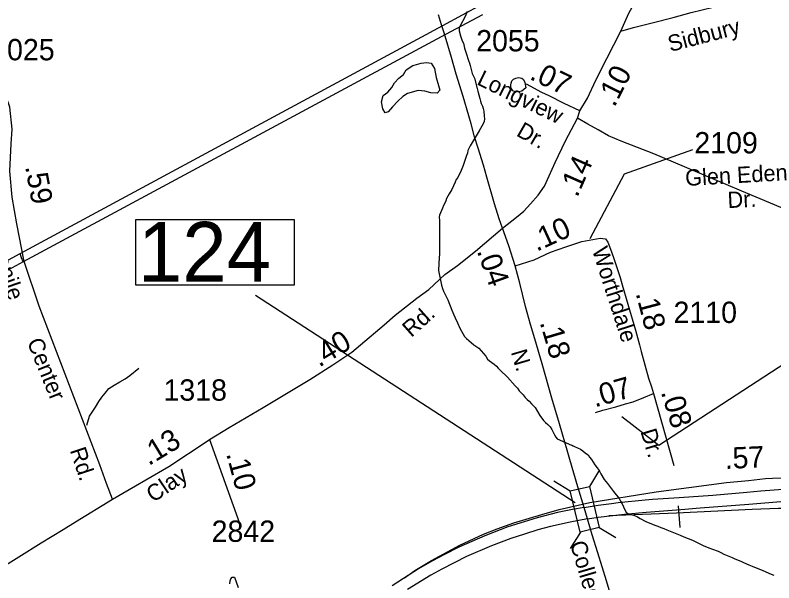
# Model space of a CAD drawing. Extents: x 2290055 to 2389491, y 66597 to 237875.
# Drawn here: x 2334306 to 2338749, y 208250 to 211575 of the extents above; entities that cross this region are included whole.
import ezdxf

# ---------------------------------------------------------------- set-up
doc = ezdxf.new("R2010")
doc.units = 0
for name, color, linetype in [('Exist Hydrographic Creek Single Shore', 7, 'Continuous'), ('Exist Hydrographic Pond Under 1500 Sq Ft', 7, 'Continuous'), ('Exist Road Non-System Type 51', 7, 'Continuous'), ('Exist Road Primary Interstate Divided Center Attributed', 7, 'Continuous'), ('Exist Road Primary Interstate Mileage Hundredths English Label', 7, 'Continuous'), ('Exist Road Primary Interstate Ramp 1 Lane Attributed', 7, 'Continuous'), ('Exist Road Primary Interstate Structure Ovrhead Sign CELL', 7, 'Continuous'), ('Exist Road Primary US Attributed', 7, 'Continuous'), ('Exist Road Primary US Label', 7, 'Continuous'), ('Exist Road Primary US Mileage Hundredths English Label', 7, 'Continuous'), ('Exist Road Primary US Structure Standard Bridge CELL', 7, 'Continuous'), ('Exist Road Primary US Structure Standard Bridge Number Label', 7, 'Continuous'), ('Exist Road Secondary Mileage Hundredths English Label', 7, 'Continuous'), ('Exist Road Secondary Type 51 Attributed', 7, 'Continuous'), ('Exist Road Secondary Type 51 Label', 7, 'Continuous'), ('Exist Road Secondary Type 51 Number Label', 7, 'Continuous'), ('Exist Utilities Electrical Transmission Line', 7, 'Continuous')]:
    doc.layers.add(name, color=color, linetype=linetype)

msp = doc.modelspace()

# ---------------------------------------------------------------- linework, layer by layer
at = {"layer": 'Exist Hydrographic Creek Single Shore'}
for points in [[(2336953.5, 211596.7), (2336941.2, 211567.6), (2336912.5, 211513.7), (2336906.7, 211499.7), (2336906.7, 211483.8), (2336914.5, 211453.9), (2336924.5, 211424.6), (2336931.7, 211410.9), (2336938.5, 211381.5), (2336948, 211352.6), (2336960.7, 211308.9), (2336966.5, 211294.6), (2336970.5, 211279.8), (2336975.5, 211265.2), (2336978.7, 211249.2), (2336983.2, 211233.9), (2336995.2, 211206.1), (2337012.2, 211145.7), (2337015.5, 211130.1), (2337027.7, 211086.5), (2337031, 211071.8), (2337036, 211057.4), (2337042.5, 211043.1), (2337047.7, 211028.8), (2337050.7, 211013.4), (2337052, 210983), (2337054.2, 210967.7), (2337053.7, 210952.7), (2337047, 210938.7), (2337038.7, 210925.8), (2337024, 210898.4), (2337021.5, 210892.1)], [(2337024, 210898.4), (2336970, 210810.8), (2336957.5, 210782.9), (2336954.2, 210767.8), (2336950, 210753.1), (2336939.5, 210724.8), (2336930.2, 210694.7), (2336917.7, 210666), (2336898, 210624.8), (2336889.5, 210611.9), (2336882.2, 210597.8), (2336863.2, 210554.5), (2336847.5, 210528.2), (2336839, 210515.8), (2336832.5, 210501.9), (2336827.7, 210487.5), (2336821.5, 210473.7), (2336813.7, 210460.4), (2336809.5, 210445.4), (2336796.2, 210417.9), (2336791.7, 210403.5), (2336790, 210392.2), (2336790.7, 210372.5), (2336791.5, 210234), (2336790.5, 210174.9), (2336789.7, 210153.8), (2336786.5, 210120.3), (2336785, 210078.9)], [(2336785, 210078.9), (2336803, 209993.3), (2336808, 209974.7), (2336814, 209957.7), (2336840.5, 209906.7), (2336863, 209847.5), (2336876, 209819.5), (2336882.5, 209802.9), (2336897.2, 209772.1), (2336909.5, 209741), (2336938.2, 209692.2), (2336949, 209681.4), (2336962.5, 209669.8), (2336992.2, 209645), (2337020.7, 209623.7), (2337035.5, 209609.5), (2337061.7, 209576.7), (2337072.5, 209559.9), (2337083.7, 209549.4), (2337111, 209530.3), (2337124.7, 209518.5), (2337134.5, 209506.7), (2337146.7, 209496), (2337190, 209453.8), (2337234, 209404), (2337247.7, 209390.9), (2337258.2, 209375.4), (2337281.2, 209350.9), (2337293.5, 209336.3), (2337305, 209324.2), (2337316.7, 209314), (2337329.5, 209298.4), (2337351.2, 209277.5), (2337379.2, 209230.8), (2337401, 209201), (2337411.2, 209188.9), (2337426.5, 209176.7), (2337438.7, 209164.2), (2337449.2, 209148.6), (2337464.2, 209116.7), (2337473, 209103.7), (2337481, 209094.2), (2337581.5, 209047.9)], [(2337565.7, 209056.9), (2337581.5, 209047.9), (2337600, 209040.5), (2337617, 209032.3), (2337631, 209022.7), (2337646.5, 209009.9), (2337661.2, 208999.9), (2337670.7, 208986.6), (2337682.2, 208972.5), (2337700.5, 208940.2), (2337715, 208924.3), (2337727.2, 208907.6), (2337736.7, 208887.4), (2337755.7, 208855.4), (2337764.5, 208842.5), (2337775, 208831.8), (2337787, 208816.7), (2337809.7, 208784.8), (2337843, 208744.2), (2337852, 208727.7), (2337861.7, 208712.7), (2337876.5, 208677), (2337885, 208664.2), (2337894.5, 208656.2), (2337933.5, 208644.3), (2337950.5, 208635.8), (2337967, 208625.7), (2338000.5, 208609.4), (2338053, 208587.6), (2338070.5, 208581.5), (2338088.5, 208573.7), (2338105.2, 208568.3), (2338123.7, 208559.9), (2338201.2, 208529.4), (2338222.2, 208518.9), (2338272.5, 208499.1), (2338336.5, 208468.4), (2338368.7, 208455), (2338390.5, 208447.7), (2338423.7, 208434.8), (2338439, 208427.9), (2338456, 208418), (2338505.7, 208398.8), (2338521.5, 208391.1), (2338556, 208376.2), (2338571.5, 208368.4), (2338603.5, 208356.1), (2338622.5, 208346.9), (2338685.7, 208322.3), (2338733.5, 208300.3), (2338750.2, 208293.8)]]:
    msp.add_lwpolyline(points, dxfattribs=at)
at = {"layer": 'Exist Hydrographic Pond Under 1500 Sq Ft'}
for points in [[(2336472.2, 211003.4), (2336458.5, 211027.6), (2336452.2, 211067), (2336461.5, 211103.9), (2336488.5, 211124.3), (2336512.2, 211152.4), (2336528.5, 211179.6), (2336553.5, 211206), (2336580.2, 211228.4), (2336595.2, 211255.8), (2336635.5, 211280.2), (2336643.5, 211282.9), (2336683.5, 211294.8), (2336714.7, 211298.3), (2336742.7, 211294.4), (2336761.5, 211263.5), (2336771.5, 211210.6), (2336786, 211164.2), (2336793.2, 211136.6), (2336777.5, 211118.8), (2336739.7, 211120), (2336704.5, 211130.8), (2336665.5, 211133.9), (2336604, 211116.2), (2336576.5, 211099.1), (2336546.2, 211070.8), (2336515, 211038), (2336490.2, 211008.6), (2336472.2, 211003.4)], [(2335563.9, 208244.7), (2335565.9, 208261.9), (2335569.4, 208274.1), (2335576.2, 208282.6), (2335590.4, 208282), (2335611.4, 208222.4)]]:
    msp.add_lwpolyline(points, dxfattribs=at)
at = {"layer": 'Exist Road Non-System Type 51'}
for points in [[(2337296.1, 211149.1), (2337272.9, 211130.2), (2337255, 211125.5), (2337230.9, 211128.5), (2337220.8, 211132.1), (2337214.4, 211141.9), (2337209.9, 211153.7), (2337209.4, 211167.7), (2337211, 211177.8), (2337214.5, 211189.9), (2337224.1, 211200.3), (2337237.8, 211206.8), (2337253.7, 211209.5), (2337273.9, 211206.3), (2337282.2, 211198.6), (2337290.9, 211180.9), (2337296.1, 211149.1)], [(2339143.5, 210301.6), (2339063.1, 210334.9), (2338906.4, 210402.7), (2338790.5, 210448.2), (2338670.4, 210499.4), (2338562.6, 210545.1), (2338471, 210583.5), (2338045.7, 210762.7), (2337854.7, 210837.2), (2337781.5, 210868.3), (2337720, 210903.9), (2337660.7, 210937.5), (2337599.3, 210971.5)], [(2334353.1, 210130.8), (2334343.3, 210153.6), (2334334, 210179)], [(2334724.9, 209173.9), (2334741.3, 209225.3), (2334775.2, 209278.6), (2334796, 209311.5), (2334812.9, 209338.1), (2334832, 209360.9), (2334854.9, 209387.8), (2334886.2, 209407.1), (2334919.4, 209426.4), (2334950.7, 209445.6), (2334978, 209464.7), (2335030.3, 209506.8)]]:
    msp.add_lwpolyline(points, dxfattribs=at)
at = {"layer": 'Exist Road Primary Interstate Divided Center Attributed'}
for points in [[(2337638.6, 208690.1), (2337720.8, 208704.3), (2337799.5, 208714.2), (2337838.2, 208720.5), (2337996.4, 208735.9), (2338038.5, 208738.9), (2338194.9, 208749.7), (2338392.6, 208764.2), (2338591.1, 208780.4), (2338674.2, 208788.2), (2338907.6, 208805.7), (2338992.5, 208812.3), (2339230.6, 208831), (2339270.3, 208834.6), (2339589.1, 208859.3), (2340140.5, 208903.1), (2340442.3, 208926.1), (2340655.5, 208945.9)], [(2337658.8, 208624.3), (2337720.2, 208635.1), (2337874.1, 208652.5), (2338001.6, 208663.7), (2338204.4, 208679.1), (2338317.3, 208688.9), (2338603.5, 208711.4), (2338907.4, 208735.9), (2339113.1, 208751.3), (2339313.5, 208767.4), (2339432.5, 208775.8), (2339671.1, 208796.1), (2340028.7, 208824.2), (2340150.8, 208834), (2340250.3, 208843.1), (2340661.6, 208871.3)], [(2337638.6, 208690.1), (2337571.1, 208680.2), (2337483.2, 208661.6), (2337363.4, 208630.3), (2337261.3, 208599.6), (2337191.9, 208577.2), (2337055.9, 208524.9), (2336904.4, 208458.2), (2336817.1, 208413.6), (2336750.5, 208379.5), (2336668, 208331.3), (2336580.1, 208275.9), (2336513.4, 208232)], [(2337658.8, 208624.3), (2337556.2, 208605.2), (2337440.6, 208580), (2337366.3, 208559.6), (2337289, 208534), (2337209.8, 208509.4), (2337096.3, 208466.7), (2336949.8, 208403.6), (2336804.4, 208330.2), (2336740.6, 208294.4), (2336604.1, 208210.5)]]:
    msp.add_lwpolyline(points, dxfattribs=at)
at = {"layer": 'Exist Road Primary Interstate Ramp 1 Lane Attributed'}
for points in [[(2336586, 208279.6), (2336646.8, 208322.1), (2336743.4, 208381.4), (2336910.7, 208469.9), (2337049.5, 208534.9), (2337129.2, 208566.8), (2337226.5, 208601.1), (2337390.5, 208650.2), (2337492.9, 208680.3), (2337670.8, 208720.3), (2338059.5, 208783.1), (2338251.2, 208807.9), (2338472.5, 208837.7), (2338601, 208849.6), (2338701.3, 208860), (2338742.1, 208862.1), (2338792, 208864.6)], [(2339526, 208562), (2339509.1, 208570), (2339416.9, 208603), (2339337, 208626.5), (2339254.9, 208648), (2339201, 208658.2), (2339120.3, 208670.6), (2339065.4, 208677.1), (2339001.1, 208681.8), (2338897, 208686), (2338776.1, 208684.7), (2338623.1, 208678.7), (2338180.3, 208658.6), (2337782.4, 208642.1)]]:
    msp.add_lwpolyline(points, dxfattribs=at)
at = {"layer": 'Exist Road Primary Interstate Structure Ovrhead Sign CELL'}
msp.add_line((2338189.8, 208700.5), (2338198.8, 208574.4), dxfattribs=at)
at = {"layer": 'Exist Road Primary US Attributed'}
for points in [[(2337159.9, 210326.6), (2337141.3, 210383), (2337113.9, 210469.4), (2337068.9, 210627.1), (2337047.9, 210697), (2337017.5, 210795.6), (2336997, 210862.7), (2336976.4, 210937.8), (2336962.7, 210985), (2336928.9, 211098.3), (2336889.4, 211228.8), (2336861.1, 211327.6), (2336823.9, 211452.2), (2336817, 211477.5), (2336802, 211519.5), (2336785.7, 211577.9)], [(2337233.8, 210106.6), (2337196.8, 210224.3), (2337159.9, 210326.6)], [(2337493.9, 209180.8), (2337449.4, 209331.6), (2337391.6, 209532.9), (2337348.8, 209679), (2337324.7, 209762.2), (2337294.8, 209868.7), (2337261.3, 210006), (2337233.8, 210106.6)], [(2337638.6, 208690.1), (2337602.2, 208811.8), (2337555.2, 208972.5), (2337543.7, 209013.7), (2337493.9, 209180.8)], [(2337658.8, 208624.3), (2337638.6, 208690.1)], [(2338192.3, 206849.2), (2338181.2, 206881.7), (2338150.3, 206979.1), (2338126.7, 207058.3), (2338110, 207128.2), (2338060.3, 207278), (2338020.9, 207419.6), (2337936.1, 207699.9), (2337923.6, 207740.3), (2337901.8, 207814.1), (2337857.2, 207964.9), (2337832.8, 208044), (2337813.5, 208110.1), (2337768.6, 208260.5), (2337718.9, 208425), (2337685.4, 208531.4), (2337658.8, 208624.3)]]:
    msp.add_lwpolyline(points, dxfattribs=at)
at = {"layer": 'Exist Road Primary US Structure Standard Bridge CELL'}
for p, q in [((2337728, 208911.5), (2337669, 208815)), ((2337459.9, 208846.9), (2337556.4, 208787.8)), ((2337726.5, 208573.8), (2337823.1, 208514.8)), ((2337616.5, 208547.3), (2337557.4, 208450.8))]:
    msp.add_line(p, q, dxfattribs=at)
msp.add_lwpolyline([(2337669, 208815), (2337727, 208574), (2337614.5, 208546.9), (2337556.4, 208787.8)], close=True, dxfattribs=at)
at = {"layer": 'Exist Road Primary US Structure Standard Bridge Number Label'}
msp.add_line((2337585.4, 208718.1), (2335713.4, 209934), dxfattribs=at)
msp.add_lwpolyline([(2335011.4, 210378.3), (2335940.4, 210378.3), (2335940.4, 209994.2), (2335011.4, 209994.2)], close=True, dxfattribs=at)
at = {"layer": 'Exist Road Secondary Type 51 Attributed'}
msp.add_line((2338045.5, 209359.6), (2338163.8, 208936.8), dxfattribs=at)
for points in [[(2337852.4, 211481.9), (2337900.6, 211586.8), (2337929.6, 211640.5), (2337945.2, 211669.4), (2337985.7, 211752.3), (2338032.2, 211840.9), (2338080.6, 211937.9), (2338130.8, 212044.7), (2338182.7, 212157.6), (2338207, 212203.6), (2338237.1, 212260.6), (2338254.4, 212297.7), (2338279.5, 212351.3), (2338345.5, 212493.5)], [(2337852.4, 211481.9), (2337926.6, 211502.9), (2337974.3, 211514.4), (2338045.6, 211533.2), (2338160.8, 211562.1), (2338266.1, 211590.7), (2338395, 211622.5), (2338494.2, 211651.4), (2338631.8, 211683), (2338740.1, 211711.7), (2338775, 211720.9), (2338833.1, 211736.7), (2338905.6, 211755.3), (2339003.8, 211780.5), (2339124.2, 211812.7), (2339225.2, 211838.7), (2339332.1, 211868.3), (2339514.3, 211910), (2339635.6, 211941.9), (2339822.3, 211994.6), (2340072.5, 212057.5), (2340168.1, 212085.9)], [(2334875.1, 208740.6), (2334841, 208831.1), (2334800.6, 208941.5), (2334445.2, 209870.7), (2334359.2, 210131.4), (2334315.9, 210352), (2334288.4, 210509.8), (2334274.7, 210660.7), (2334281.6, 210821.9), (2334288.4, 210907.7), (2334274.1, 211037), (2334254.2, 211092.9), (2334241.8, 211124.1), (2334216, 211154.2), (2334119.1, 211244.6), (2334072, 211286.2), (2334034.8, 211336.4), (2333966.2, 211456.5), (2333885.3, 211523.9), (2333812, 211573.1)], [(2337614, 211015.1), (2337657.3, 211088.4), (2337707.3, 211195.4), (2337771.2, 211322.4), (2337852.4, 211481.9)], [(2337614, 211015.1), (2337521.8, 211057.7), (2337433.6, 211103.1), (2337390.8, 211123.2), (2337300.1, 211171.1)], [(2337159.9, 210326.6), (2337243.1, 210391.4), (2337284.5, 210428.1), (2337323.8, 210470.8), (2337369, 210521.4), (2337406, 210574.1), (2337433, 210634.6), (2337467.7, 210713.2), (2337529.5, 210838.3), (2337599.3, 210971.5), (2337614, 211015.1)], [(2335444.7, 209089.3), (2335559.1, 209159.9), (2335759, 209277.3), (2336031.2, 209440.5), (2336165.5, 209527.1), (2336277.1, 209601.2), (2336328.6, 209643.9), (2336467.9, 209761.9), (2336531.8, 209817.1), (2336658.6, 209917.5), (2336728.5, 209968.5), (2336822.9, 210055.6), (2336896.2, 210109.4), (2337002.7, 210193.2), (2337159.9, 210326.6)], [(2337233.8, 210106.6), (2337346, 210142.8), (2337440.7, 210186.2), (2337531.4, 210219), (2337624.6, 210249.2), (2337732.9, 210269.4), (2337763.2, 210264.3)], [(2337763.2, 210264.3), (2337776.3, 210244.9), (2337798.9, 210189.5), (2337814.7, 210144.2), (2337849.3, 210038.2), (2337861.7, 209994.9), (2337894.2, 209882.2), (2337940, 209730.7), (2337962.7, 209644.9), (2337972.3, 209604.9), (2338015.1, 209448.3), (2338032.7, 209397.9), (2338045.5, 209359.6)], [(2337705.4, 209247.9), (2337747.2, 209260.4), (2337824.4, 209281.5), (2337879.7, 209297.7), (2337925.3, 209309.5), (2337987.4, 209334.9), (2338045.5, 209359.6)], [(2334875.1, 208740.6), (2335205.7, 208930.8), (2335429.3, 209079.8), (2335444.7, 209089.3)], [(2335444.7, 209089.3), (2335619.4, 208599.2)], [(2332871.9, 207008.3), (2332930.1, 207113.2), (2333000.1, 207224.4), (2333049.1, 207287.4), (2333110.1, 207348.4), (2333266.3, 207529), (2333366.3, 207636.7), (2333469.6, 207746.7), (2333503.5, 207783.1), (2333518.6, 207801.9), (2333578.7, 207864.1), (2333661.9, 207951.5), (2333730, 208014.6), (2333781, 208056.6), (2334041.6, 208225.6), (2334195.1, 208319.3), (2334457.4, 208483.3), (2334586.7, 208561.3), (2334659.9, 208606.7), (2334875.1, 208740.6)]]:
    msp.add_lwpolyline(points, dxfattribs=at)
at = {"layer": 'Exist Road Secondary Type 51 Number Label'}
for points in [[(2337674.5, 210267.1), (2337874.8, 210646.5), (2338275.2, 210788.8)], [(2337859, 209223.9), (2338075, 209055.3), (2338981.3, 209645.4)]]:
    msp.add_lwpolyline(points, dxfattribs=at)
at = {"layer": 'Exist Utilities Electrical Transmission Line'}
for p, q in [((2337043.2, 211577.7), (2336827.1, 211461.5)), ((2334334, 210179), (2336810.3, 211515.8)), ((2336827.1, 211461.5), (2334353.1, 210130.8)), ((2331608.1, 208707.4), (2334334, 210179)), ((2334353.1, 210130.8), (2331601.6, 208650.8))]:
    msp.add_line(p, q, dxfattribs=at)
msp.add_lwpolyline([(2336810.3, 211515.8), (2337041.3, 211640.5), (2337075.6, 211659)], dxfattribs=at)

# ---------------------------------------------------------------- texts
at = {"layer": 'Exist Road Primary Interstate Mileage Hundredths English Label'}
msp.add_text('.57', height=125, rotation=2.5426, dxfattribs=at).set_placement((2338464.1, 208916.5))
at = {"layer": 'Exist Road Primary US Label'}
for s, rotation, p in [('N.', 286.4503, (2337208.3, 209602.1)), ('College', 286.5022, (2337554.4, 208480.4))]:
    msp.add_text(s, height=95, rotation=rotation, dxfattribs=at).set_placement(p)
at = {"layer": 'Exist Road Primary US Mileage Hundredths English Label'}
for s, rotation, p in [('.04', 289.618, (2337008.4, 210194.2)), ('.18', 286.492, (2337377.3, 209775.3))]:
    msp.add_text(s, height=125, rotation=rotation, dxfattribs=at).set_placement(p)
at = {"layer": 'Exist Road Primary US Structure Standard Bridge Number Label'}
msp.add_text('124', height=350, dxfattribs=at).set_placement((2335024, 210014))
at = {"layer": 'Exist Road Secondary Mileage Hundredths English Label'}
for s, rotation, p in [('.07', 334.3761, (2337313.3, 211203)), ('.10', 63.2529, (2337816, 211032)), ('.14', 66.1806, (2337597.9, 210503.3)), ('.59', 280.368, (2334363.4, 210688.2)), ('.10', 24.6317, (2337360.2, 210188.6)), ('.18', 284.8176, (2337939.2, 209945.7)), ('.40', 31.2874, (2336086.3, 209509.6)), ('.07', 15.8398, (2337701.1, 209276.7)), ('.08', 286.9343, (2338087.2, 209367.7)), ('.13', 31.2874, (2335087.6, 208932.9)), ('.10', 285.1739, (2335540.5, 209005.7))]:
    msp.add_text(s, height=125, rotation=rotation, dxfattribs=at).set_placement(p)
at = {"layer": 'Exist Road Secondary Type 51 Label'}
for s, rotation, p in [('Sidbury', 14.5779, (2338142.6, 211359.4)), ('Longview', 333.9174, (2337004.2, 211172)), ('Dr.', 330.3294, (2337235.8, 210872.2)), ('Glen Eden', 3.2026, (2338232.9, 210574.6)), ('Dr.', 2.9386, (2338480.5, 210444.8)), ('Juvenile', 289.1197, (2334118.2, 210337.7)), ('Worthdale', 287.9161, (2337683.4, 210200.5)), ('Rd.', 41.7585, (2336625.6, 209684.5)), ('Center', 292.1508, (2334373.3, 209661.8)), ('Dr.', 286.9343, (2337967.3, 209136.9)), ('Rd.', 288.3635, (2334624.8, 209026.5)), ('Clay', 33.9427, (2335114.2, 208717.2))]:
    msp.add_text(s, height=95, rotation=rotation, dxfattribs=at).set_placement(p)
at = {"layer": 'Exist Road Secondary Type 51 Number Label'}
for s, p in [('2055', (2337005.9, 211363.2)), ('2025', (2334165.1, 211310.9)), ('2109', (2338284, 210765.4)), ('2110', (2338162, 209772)), ('1318', (2335174.2, 209316.9)), ('2842', (2335456.4, 208489.8))]:
    msp.add_text(s, height=125, dxfattribs=at).set_placement(p)

doc.saveas('drawing.dxf')
